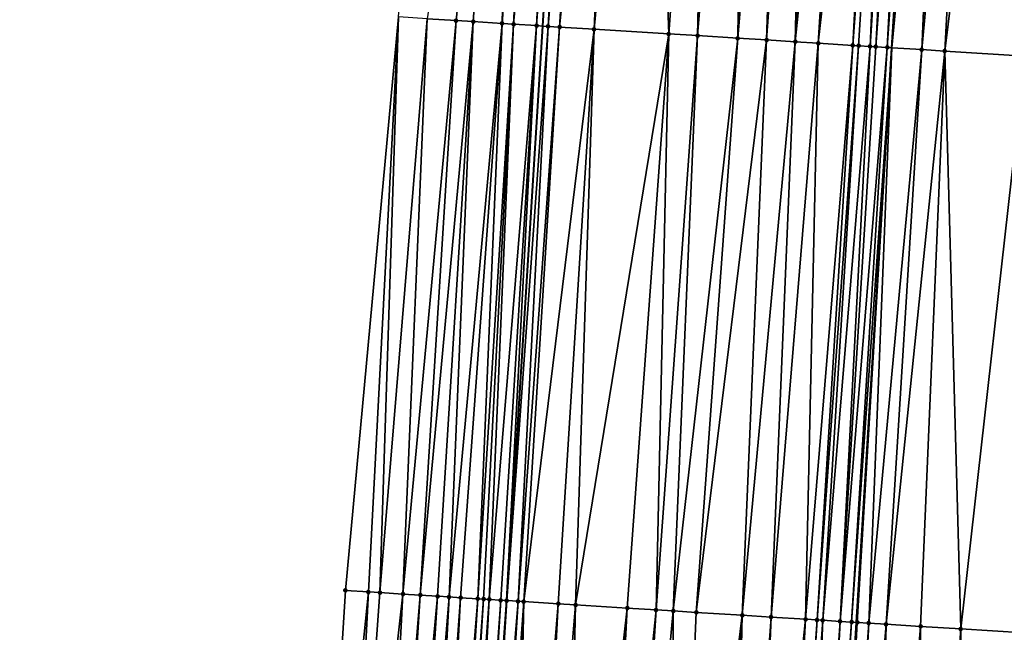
# Model space of a CAD drawing. Header units: feet. Extents: x 2004186 to 2014793, y 836912 to 864902.
# Tile 264 of 656: x 2010668 to 2010702, y 845103 to 845124. Entities that reach past the tile are written whole.
import ezdxf

# ---------------------------------------------------------------- set-up
doc = ezdxf.new("R2010")
doc.units = ezdxf.units.FT
doc.header["$LTSCALE"] = 100
doc.header["$MEASUREMENT"] = 0
for name, color, linetype, lineweight in [('EP_Travel Lane', 5, 'Continuous', 40), ('GPL_Skip Line', 2, 'Continuous', 40), ('Road Shots', 4, 'Continuous', 200), ('Road X-Section', 30, 'Continuous', 13)]:
    doc.layers.add(name, color=color, linetype=linetype, lineweight=lineweight)
doc.layers.add('I-77 SB_MM21-27-Surface-Border', color=7, linetype='Continuous')
doc.layers.add('I-77 SB_MM21-27-Surface-TIN', color=7, linetype='Continuous')

msp = doc.modelspace()

# ---------------------------------------------------------------- linework, layer by layer
at = {"layer": 'EP_Travel Lane'}
msp.add_polyline3d([(2010671.361975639, 844884.1087409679, 416.8772273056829), (2010672.588027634, 844904.0636161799, 417.0887249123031), (2010673.81414055, 844924.0194829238, 417.3541223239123), (2010675.040278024, 844943.9757493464, 417.5965140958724), (2010676.266924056, 844963.9376616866, 417.846171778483), (2010677.508120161, 844983.937291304, 418.1073278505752), (2010678.759625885, 845003.8950665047, 418.3260456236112), (2010680.011203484, 845023.8539879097, 418.6015332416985), (2010681.262646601, 845043.8107647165, 418.8424224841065), (2010682.514286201, 845063.7706748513, 419.0715753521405), (2010683.765781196, 845083.7282789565, 419.327038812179), (2010685.017376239, 845103.6874785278, 419.5472036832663), (2010686.268623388, 845123.64488809, 419.7774248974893), (2010687.504622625, 845143.6241713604, 419.9852812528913), (2010688.721868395, 845163.5837760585, 420.1983156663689), (2010689.938995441, 845183.5414340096, 420.4285566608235)], dxfattribs=at)
at = {"layer": 'GPL_Skip Line'}
msp.add_polyline3d([(2010683.662438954, 844883.3616946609, 417.1203910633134), (2010684.880050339, 844903.3171071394, 417.3261345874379), (2010686.097697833, 844923.2731113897, 417.5925221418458), (2010687.315414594, 844943.2302508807, 417.8593968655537), (2010688.533545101, 844963.1925663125, 418.0667554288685), (2010689.759369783, 844983.1726573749, 418.3167093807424), (2010690.990855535, 845003.1316513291, 418.5634833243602), (2010692.222422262, 845023.0919576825, 418.8124444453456), (2010693.453861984, 845043.0502056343, 419.0594326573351), (2010694.685462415, 845063.0110582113, 419.2863865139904), (2010695.916964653, 845082.9703193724, 419.5222443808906), (2010697.148541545, 845102.9307904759, 419.7398166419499), (2010698.380154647, 845122.8893663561, 419.9770564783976), (2010699.622395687, 845142.8571987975, 420.1952688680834), (2010700.874572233, 845162.8144267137, 420.4101064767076), (2010702.126642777, 845182.769965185, 420.6362082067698)], dxfattribs=at)
at = {"layer": 'I-77 SB_MM21-27-Surface-Border', "color": 3, "linetype": 'ByBlock', "lineweight": -2}
msp.add_polyline3d([(2010668.105363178, 844884.3073593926, 416.7433087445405), (2010669.711869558, 844904.2388101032, 416.9903319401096), (2010669.921052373, 844924.2568108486, 417.2218372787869), (2010670.529480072, 844944.2502413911, 417.4509269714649), (2010671.138567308, 844964.2501318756, 417.6742563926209), (2010671.966535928, 844984.2843421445, 417.9207875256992), (2010673.008145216, 845004.254653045, 418.1616334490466), (2010674.249504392, 845024.2147291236, 418.4052698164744), (2010675.490699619, 845044.1721690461, 418.6186972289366), (2010676.732113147, 845064.1331190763, 418.8428098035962), (2010678.172956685, 845084.0786909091, 419.1031831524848), (2010679.414293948, 845104.0384146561, 419.3335305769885), (2010681.254499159, 845123.9589596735, 419.5721350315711), (2010682.705933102, 845143.9288255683, 419.8111058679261), (2010684.364728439, 845163.8603183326, 420.0579026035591), (2010685.025423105, 845183.8534304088, 420.2544708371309)], dxfattribs=at)
at = {"layer": 'I-77 SB_MM21-27-Surface-TIN', "color": 128, "linetype": 'ByBlock', "lineweight": -2}
for points in [[(2010685.300707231, 845143.7640584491, 419.9084976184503), (2010682.252543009, 845123.8964403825, 419.6134201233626), (2010683.250587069, 845123.8339244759, 419.6543818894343)], [(2010685.300707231, 845143.7640584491, 419.9084976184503), (2010683.250587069, 845123.8339244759, 419.6543818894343), (2010683.849414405, 845123.796429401, 419.6775765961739)], [(2010685.300707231, 845143.7640584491, 419.9084976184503), (2010683.849414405, 845123.796429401, 419.6775765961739), (2010684.847452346, 845123.7338151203, 419.7279367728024)], [(2010686.29869357, 845143.7006276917, 419.9517336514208), (2010685.300707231, 845143.7640584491, 419.9084976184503), (2010684.847452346, 845123.7338151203, 419.7279367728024)], [(2010686.29869357, 845143.7006276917, 419.9517336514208), (2010684.847452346, 845123.7338151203, 419.7279367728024), (2010685.246670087, 845123.7088106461, 419.7441410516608)], [(2010687.097089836, 845143.6499970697, 419.9751202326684), (2010686.29869357, 845143.7006276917, 419.9517336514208), (2010685.246670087, 845123.7088106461, 419.7441410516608)], [(2010687.097089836, 845143.6499970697, 419.9751202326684), (2010685.246670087, 845123.7088106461, 419.7441410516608), (2010686.045111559, 845123.6588979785, 419.7673512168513)], [(2010687.097089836, 845143.6499970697, 419.9751202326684), (2010686.045111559, 845123.6588979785, 419.7673512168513), (2010687.504622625, 845143.6241713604, 419.9852812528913)], [(2010686.045111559, 845123.6588979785, 419.7673512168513), (2010686.268623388, 845123.64488809, 419.7774248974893), (2010687.504622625, 845143.6241713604, 419.9852812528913)], [(2010686.444328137, 845123.633874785, 419.785343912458), (2010687.504622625, 845143.6241713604, 419.9852812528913), (2010686.268623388, 845123.64488809, 419.7774248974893)], [(2010688.095087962, 845143.5867530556, 420.0000033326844), (2010687.504622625, 845143.6241713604, 419.9852812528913), (2010686.444328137, 845123.633874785, 419.785343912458)], [(2010688.095087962, 845143.5867530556, 420.0000033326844), (2010686.444328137, 845123.633874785, 419.785343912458), (2010686.84354487, 845123.6088540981, 419.8030971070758)], [(2010688.095087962, 845143.5867530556, 420.0000033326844), (2010686.84354487, 845123.6088540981, 419.8030971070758), (2010688.893490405, 845143.5362203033, 420.0137713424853)], [(2010688.893490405, 845143.5362203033, 420.0137713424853), (2010686.84354487, 845123.6088540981, 419.8030971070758), (2010688.041218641, 845123.5341709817, 419.8201533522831)], [(2010689.891496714, 845143.4731059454, 420.0259118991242), (2010688.893490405, 845143.5362203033, 420.0137713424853), (2010688.041218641, 845123.5341709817, 419.8201533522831)], [(2010689.891496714, 845143.4731059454, 420.0259118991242), (2010688.041218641, 845123.5341709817, 419.8201533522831), (2010690.636177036, 845123.3723343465, 419.8593266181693)], [(2010692.087104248, 845143.3341538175, 420.062502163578), (2010689.891496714, 845143.4731059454, 420.0259118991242), (2010690.636177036, 845123.3723343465, 419.8593266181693)], [(2010692.087104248, 845143.3341538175, 420.062502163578), (2010690.636177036, 845123.3723343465, 419.8593266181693), (2010691.634238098, 845123.310091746, 419.8741774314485)], [(2010693.284711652, 845143.258413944, 420.0773306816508), (2010692.087104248, 845143.3341538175, 420.062502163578), (2010691.634238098, 845123.310091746, 419.8741774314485)], [(2010693.284711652, 845143.258413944, 420.0773306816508), (2010691.634238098, 845123.310091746, 419.8741774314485), (2010693.031525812, 845123.2229879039, 419.8915484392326)], [(2010694.083118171, 845143.2079457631, 420.0847526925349), (2010693.284711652, 845143.258413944, 420.0773306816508), (2010693.031525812, 845123.2229879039, 419.8915484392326)], [(2010694.681918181, 845143.1700173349, 420.0979154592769), (2010694.083118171, 845143.2079457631, 420.0847526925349), (2010693.031525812, 845123.2229879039, 419.8915484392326)], [(2010694.681918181, 845143.1700173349, 420.0979154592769), (2010693.031525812, 845123.2229879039, 419.8915484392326), (2010694.029585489, 845123.1607230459, 419.9085256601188)], [(2010695.480315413, 845143.1194020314, 420.119796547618), (2010694.681918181, 845143.1700173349, 420.0979154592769), (2010694.029585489, 845123.1607230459, 419.9085256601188)], [(2010695.480315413, 845143.1194020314, 420.119796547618), (2010694.029585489, 845123.1607230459, 419.9085256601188), (2010695.027641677, 845123.0984021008, 419.9308612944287)], [(2010696.278717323, 845143.068860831, 420.1343948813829), (2010695.480315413, 845143.1194020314, 420.119796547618), (2010695.027641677, 845123.0984021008, 419.9308612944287)], [(2010697.077119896, 845143.018330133, 420.1479610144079), (2010696.278717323, 845143.068860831, 420.1343948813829), (2010695.027641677, 845123.0984021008, 419.9308612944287)], [(2010697.077119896, 845143.018330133, 420.1479610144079), (2010695.027641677, 845123.0984021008, 419.9308612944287), (2010695.826091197, 845123.0486188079, 419.9417113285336)], [(2010698.075115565, 845142.9550472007, 420.1766689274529), (2010697.077119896, 845143.018330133, 420.1479610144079), (2010695.826091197, 845123.0486188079, 419.9417113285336)], [(2010698.075115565, 845142.9550472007, 420.1766689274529), (2010695.826091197, 845123.0486188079, 419.9417113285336), (2010697.02376065, 845122.9738662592, 419.9654009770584)], [(2010698.474318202, 845142.9298032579, 420.18134820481), (2010698.075115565, 845142.9550472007, 420.1766689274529), (2010697.02376065, 845122.9738662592, 419.9654009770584)], [(2010698.474318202, 845142.9298032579, 420.18134820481), (2010697.02376065, 845122.9738662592, 419.9654009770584), (2010697.223374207, 845122.9614393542, 419.9663060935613)], [(2010698.474318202, 845142.9298032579, 420.18134820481), (2010697.223374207, 845122.9614393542, 419.9663060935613), (2010697.622604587, 845122.936638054, 419.9630996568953)], [(2010698.87352409, 845142.9046108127, 420.1809663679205), (2010698.474318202, 845142.9298032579, 420.18134820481), (2010697.622604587, 845122.936638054, 419.9630996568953)], [(2010698.87352409, 845142.9046108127, 420.1809663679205), (2010697.622604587, 845122.936638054, 419.9630996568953), (2010697.82221836, 845122.9242146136, 419.9636737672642)], [(2010699.27272661, 845142.879365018, 420.1858276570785), (2010698.87352409, 845142.9046108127, 420.1809663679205), (2010697.82221836, 845122.9242146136, 419.9636737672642)], [(2010699.27272661, 845142.879365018, 420.1858276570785), (2010697.82221836, 845122.9242146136, 419.9636737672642), (2010698.221440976, 845122.8992885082, 419.972390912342)], [(2010699.27272661, 845142.879365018, 420.1858276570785), (2010698.221440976, 845122.8992885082, 419.972390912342), (2010699.622395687, 845142.8571987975, 420.1952688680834)], [(2010698.221440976, 845122.8992885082, 419.972390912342), (2010698.380154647, 845122.8893663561, 419.9770564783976), (2010699.622395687, 845142.8571987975, 420.1952688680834)], [(2010700.270723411, 845142.8161000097, 420.2127739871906), (2010699.622395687, 845142.8571987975, 420.1952688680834), (2010698.380154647, 845122.8893663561, 419.9770564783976)], [(2010700.270723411, 845142.8161000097, 420.2127739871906), (2010698.380154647, 845122.8893663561, 419.9770564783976), (2010699.41910293, 845122.82441541, 420.0075975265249)], [(2010701.268727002, 845142.752942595, 420.2291461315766), (2010700.270723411, 845142.8161000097, 420.2127739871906), (2010699.41910293, 845122.82441541, 420.0075975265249)], [(2010701.268727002, 845142.752942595, 420.2291461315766), (2010699.41910293, 845122.82441541, 420.0075975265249), (2010700.217552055, 845122.7746257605, 420.0190548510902)], [(2010702.665937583, 845142.6646101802, 420.243421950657), (2010701.268727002, 845142.752942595, 420.2291461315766), (2010700.217552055, 845122.7746257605, 420.0190548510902)], [(2010702.665937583, 845142.6646101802, 420.243421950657), (2010700.217552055, 845122.7746257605, 420.0190548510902), (2010703.01212693, 845122.6004091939, 420.0546454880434)], [(2010681.254499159, 845123.9589596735, 419.5721350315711), (2010679.414293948, 845104.0384146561, 419.3335305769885), (2010680.212729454, 845103.988405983, 419.3640227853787)], [(2010681.254499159, 845123.9589596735, 419.5721350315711), (2010680.212729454, 845103.988405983, 419.3640227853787), (2010680.611948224, 845103.9634180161, 419.3778465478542)], [(2010682.252543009, 845123.8964403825, 419.6134201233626), (2010681.254499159, 845123.9589596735, 419.5721350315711), (2010680.611948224, 845103.9634180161, 419.3778465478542)], [(2010682.252543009, 845123.8964403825, 419.6134201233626), (2010680.611948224, 845103.9634180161, 419.3778465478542), (2010681.41038229, 845103.9133861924, 419.4103503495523)], [(2010683.250587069, 845123.8339244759, 419.6543818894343), (2010682.252543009, 845123.8964403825, 419.6134201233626), (2010681.41038229, 845103.9133861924, 419.4103503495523)], [(2010683.250587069, 845123.8339244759, 419.6543818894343), (2010681.41038229, 845103.9133861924, 419.4103503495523), (2010682.009208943, 845103.8758800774, 419.4331856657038)], [(2010683.849414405, 845123.796429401, 419.6775765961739), (2010683.250587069, 845123.8339244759, 419.6543818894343), (2010682.009208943, 845103.8758800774, 419.4331856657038)], [(2010683.849414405, 845123.796429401, 419.6775765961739), (2010682.009208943, 845103.8758800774, 419.4331856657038), (2010682.608040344, 845103.838450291, 419.4493887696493)], [(2010683.849414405, 845123.796429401, 419.6775765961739), (2010682.608040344, 845103.838450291, 419.4493887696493), (2010683.007257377, 845103.8134343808, 419.4656405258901)], [(2010684.847452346, 845123.7338151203, 419.7279367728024), (2010683.849414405, 845123.796429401, 419.6775765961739), (2010683.007257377, 845103.8134343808, 419.4656405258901)], [(2010684.847452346, 845123.7338151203, 419.7279367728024), (2010683.007257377, 845103.8134343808, 419.4656405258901), (2010683.406471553, 845103.7883725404, 419.4858831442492)], [(2010684.847452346, 845123.7338151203, 419.7279367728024), (2010683.406471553, 845103.7883725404, 419.4858831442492), (2010684.005289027, 845103.7507188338, 419.521542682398)], [(2010685.246670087, 845123.7088106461, 419.7441410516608), (2010684.847452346, 845123.7338151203, 419.7279367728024), (2010684.005289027, 845103.7507188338, 419.521542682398)], [(2010685.246670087, 845123.7088106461, 419.7441410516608), (2010684.005289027, 845103.7507188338, 419.521542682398), (2010684.204896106, 845103.7381877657, 419.5316768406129)], [(2010685.246670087, 845123.7088106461, 419.7441410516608), (2010684.204896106, 845103.7381877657, 419.5316768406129), (2010684.404506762, 845103.725714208, 419.5368139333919)], [(2010686.045111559, 845123.6588979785, 419.7673512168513), (2010685.246670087, 845123.7088106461, 419.7441410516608), (2010684.404506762, 845103.725714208, 419.5368139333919)], [(2010686.045111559, 845123.6588979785, 419.7673512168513), (2010684.404506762, 845103.725714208, 419.5368139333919), (2010684.803734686, 845103.700873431, 419.5378483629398)], [(2010686.045111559, 845123.6588979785, 419.7673512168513), (2010684.803734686, 845103.700873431, 419.5378483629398), (2010685.003342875, 845103.6883601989, 419.5464327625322)], [(2010686.045111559, 845123.6588979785, 419.7673512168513), (2010685.003342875, 845103.6883601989, 419.5464327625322), (2010686.268623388, 845123.64488809, 419.7774248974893)], [(2010685.003342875, 845103.6883601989, 419.5464327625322), (2010685.017376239, 845103.6874785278, 419.5472036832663), (2010686.268623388, 845123.64488809, 419.7774248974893)], [(2010686.444328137, 845123.633874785, 419.785343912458), (2010686.268623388, 845123.64488809, 419.7774248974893), (2010685.017376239, 845103.6874785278, 419.5472036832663)], [(2010686.444328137, 845123.633874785, 419.785343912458), (2010685.017376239, 845103.6874785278, 419.5472036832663), (2010685.402555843, 845103.6632789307, 419.5683634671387)], [(2010686.84354487, 845123.6088540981, 419.8030971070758), (2010686.444328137, 845123.633874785, 419.785343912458), (2010685.402555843, 845103.6632789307, 419.5683634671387)], [(2010686.84354487, 845123.6088540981, 419.8030971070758), (2010685.402555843, 845103.6632789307, 419.5683634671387), (2010685.602165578, 845103.6507905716, 419.5747866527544)], [(2010686.84354487, 845123.6088540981, 419.8030971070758), (2010685.602165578, 845103.6507905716, 419.5747866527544), (2010688.041218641, 845123.5341709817, 419.8201533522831)], [(2010688.041218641, 845123.5341709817, 419.8201533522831), (2010685.602165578, 845103.6507905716, 419.5747866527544), (2010686.799838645, 845103.5760960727, 419.592849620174)], [(2010688.041218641, 845123.5341709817, 419.8201533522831), (2010686.799838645, 845103.5760960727, 419.592849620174), (2010687.398677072, 845103.5387792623, 419.5992362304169)], [(2010690.636177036, 845123.3723343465, 419.8593266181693), (2010688.041218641, 845123.5341709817, 419.8201533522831), (2010687.398677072, 845103.5387792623, 419.5992362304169)], [(2010690.636177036, 845123.3723343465, 419.8593266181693), (2010687.398677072, 845103.5387792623, 419.5992362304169), (2010689.195186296, 845103.4267314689, 419.626855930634)], [(2010690.636177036, 845123.3723343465, 419.8593266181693), (2010689.195186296, 845103.4267314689, 419.626855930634), (2010690.193247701, 845103.3644943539, 419.6411871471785)], [(2010691.634238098, 845123.310091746, 419.8741774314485), (2010690.636177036, 845123.3723343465, 419.8593266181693), (2010690.193247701, 845103.3644943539, 419.6411871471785)], [(2010691.634238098, 845123.310091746, 419.8741774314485), (2010690.193247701, 845103.3644943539, 419.6411871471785), (2010690.792083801, 845103.3271401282, 419.6508247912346)], [(2010693.031525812, 845123.2229879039, 419.8915484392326), (2010691.634238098, 845123.310091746, 419.8741774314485), (2010690.792083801, 845103.3271401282, 419.6508247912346)], [(2010693.031525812, 845123.2229879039, 419.8915484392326), (2010690.792083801, 845103.3271401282, 419.6508247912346), (2010691.590533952, 845103.2773669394, 419.6608558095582)], [(2010694.029585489, 845123.1607230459, 419.9085256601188), (2010693.031525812, 845123.2229879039, 419.8915484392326), (2010691.590533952, 845103.2773669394, 419.6608558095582)], [(2010694.029585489, 845123.1607230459, 419.9085256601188), (2010691.590533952, 845103.2773669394, 419.6608558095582), (2010693.187428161, 845103.1777226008, 419.6894296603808)], [(2010695.027641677, 845123.0984021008, 419.9308612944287), (2010694.029585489, 845123.1607230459, 419.9085256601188), (2010693.187428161, 845103.1777226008, 419.6894296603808)], [(2010695.027641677, 845123.0984021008, 419.9308612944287), (2010693.187428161, 845103.1777226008, 419.6894296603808), (2010694.185487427, 845103.1154510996, 419.7067486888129)], [(2010695.826091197, 845123.0486188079, 419.9417113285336), (2010695.027641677, 845123.0984021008, 419.9308612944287), (2010694.185487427, 845103.1154510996, 419.7067486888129)], [(2010695.826091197, 845123.0486188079, 419.9417113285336), (2010694.185487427, 845103.1154510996, 419.7067486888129), (2010695.383159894, 845103.0407469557, 419.7256497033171)], [(2010697.02376065, 845122.9738662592, 419.9654009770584), (2010695.826091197, 845123.0486188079, 419.9417113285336), (2010695.383159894, 845103.0407469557, 419.7256497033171)], [(2010697.02376065, 845122.9738662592, 419.9654009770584), (2010695.383159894, 845103.0407469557, 419.7256497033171), (2010695.782381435, 845103.015803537, 419.7356026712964)], [(2010697.223374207, 845122.9614393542, 419.9663060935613), (2010697.02376065, 845122.9738662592, 419.9654009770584), (2010695.782381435, 845103.015803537, 419.7356026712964)], [(2010697.223374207, 845122.9614393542, 419.9663060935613), (2010695.782381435, 845103.015803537, 419.7356026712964), (2010695.981993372, 845103.0033505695, 419.7389506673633)], [(2010697.622604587, 845122.936638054, 419.9630996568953), (2010697.223374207, 845122.9614393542, 419.9663060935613), (2010695.981993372, 845103.0033505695, 419.7389506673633)], [(2010697.622604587, 845122.936638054, 419.9630996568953), (2010695.981993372, 845103.0033505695, 419.7389506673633), (2010696.580840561, 845102.9661746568, 419.7330947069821)], [(2010697.82221836, 845122.9242146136, 419.9636737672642), (2010697.622604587, 845122.936638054, 419.9630996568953), (2010696.580840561, 845102.9661746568, 419.7330947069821)], [(2010698.221440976, 845122.8992885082, 419.972390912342), (2010697.82221836, 845122.9242146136, 419.9636737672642), (2010696.580840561, 845102.9661746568, 419.7330947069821)], [(2010698.221440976, 845122.8992885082, 419.972390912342), (2010696.580840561, 845102.9661746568, 419.7330947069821), (2010696.980067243, 845102.9413138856, 419.7358664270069)], [(2010698.221440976, 845122.8992885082, 419.972390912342), (2010696.980067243, 845102.9413138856, 419.7358664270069), (2010698.380154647, 845122.8893663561, 419.9770564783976)], [(2010696.980067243, 845102.9413138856, 419.7358664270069), (2010697.148541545, 845102.9307904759, 419.7398166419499), (2010698.380154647, 845122.8893663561, 419.9770564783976)], [(2010697.179678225, 845102.9288455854, 419.7405467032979), (2010698.380154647, 845122.8893663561, 419.9770564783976), (2010697.148541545, 845102.9307904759, 419.7398166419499)], [(2010697.578896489, 845102.9038494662, 419.7550788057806), (2010698.380154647, 845122.8893663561, 419.9770564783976), (2010697.179678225, 845102.9288455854, 419.7405467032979)], [(2010699.41910293, 845122.82441541, 420.0075975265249), (2010698.380154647, 845122.8893663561, 419.9770564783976), (2010697.578896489, 845102.9038494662, 419.7550788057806)], [(2010699.41910293, 845122.82441541, 420.0075975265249), (2010697.578896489, 845102.9038494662, 419.7550788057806), (2010698.177730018, 845102.8664539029, 419.7683082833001)], [(2010700.217552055, 845122.7746257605, 420.0190548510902), (2010699.41910293, 845122.82441541, 420.0075975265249), (2010698.177730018, 845102.8664539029, 419.7683082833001)], [(2010700.217552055, 845122.7746257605, 420.0190548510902), (2010698.177730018, 845102.8664539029, 419.7683082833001), (2010699.375403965, 845102.7917735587, 419.7851413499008)], [(2010700.217552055, 845122.7746257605, 420.0190548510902), (2010699.375403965, 845102.7917735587, 419.7851413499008), (2010700.772690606, 845102.7046524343, 419.8042634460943)], [(2010703.01212693, 845122.6004091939, 420.0546454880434), (2010700.217552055, 845122.7746257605, 420.0190548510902), (2010700.772690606, 845102.7046524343, 419.8042634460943)], [(2010703.01212693, 845122.6004091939, 420.0546454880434), (2010700.772690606, 845102.7046524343, 419.8042634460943), (2010702.968421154, 845102.5676577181, 419.8421405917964)], [(2010680.212729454, 845103.988405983, 419.3640227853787), (2010679.414293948, 845104.0384146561, 419.3335305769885), (2010678.172956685, 845084.0786909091, 419.1031831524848)], [(2010680.212729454, 845103.988405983, 419.3640227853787), (2010678.172956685, 845084.0786909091, 419.1031831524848), (2010679.170998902, 845084.0161452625, 419.1443842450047)], [(2010680.611948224, 845103.9634180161, 419.3778465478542), (2010680.212729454, 845103.988405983, 419.3640227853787), (2010679.170998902, 845084.0161452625, 419.1443842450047)], [(2010681.41038229, 845103.9133861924, 419.4103503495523), (2010680.611948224, 845103.9634180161, 419.3778465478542), (2010679.170998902, 845084.0161452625, 419.1443842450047)], [(2010681.41038229, 845103.9133861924, 419.4103503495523), (2010679.170998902, 845084.0161452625, 419.1443842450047), (2010680.368650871, 845083.9411115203, 419.1919951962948)], [(2010682.009208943, 845103.8758800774, 419.4331856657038), (2010681.41038229, 845103.9133861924, 419.4103503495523), (2010680.368650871, 845083.9411115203, 419.1919951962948)], [(2010682.009208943, 845103.8758800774, 419.4331856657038), (2010680.368650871, 845083.9411115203, 419.1919951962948), (2010680.767867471, 845083.916088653, 419.2088766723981)], [(2010682.608040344, 845103.838450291, 419.4493887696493), (2010682.009208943, 845103.8758800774, 419.4331856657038), (2010680.767867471, 845083.916088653, 419.2088766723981)], [(2010682.608040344, 845103.838450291, 419.4493887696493), (2010680.767867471, 845083.916088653, 419.2088766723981), (2010681.366695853, 845083.8786103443, 419.2293264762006)], [(2010683.007257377, 845103.8134343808, 419.4656405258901), (2010682.608040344, 845103.838450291, 419.4493887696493), (2010681.366695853, 845083.8786103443, 419.2293264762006)], [(2010683.007257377, 845103.8134343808, 419.4656405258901), (2010681.366695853, 845083.8786103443, 419.2293264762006), (2010681.965517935, 845083.8410307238, 419.2585923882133)], [(2010683.406471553, 845103.7883725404, 419.4858831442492), (2010683.007257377, 845103.8134343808, 419.4656405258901), (2010681.965517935, 845083.8410307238, 419.2585923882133)], [(2010683.406471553, 845103.7883725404, 419.4858831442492), (2010681.965517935, 845083.8410307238, 419.2585923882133), (2010682.364729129, 845083.8159209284, 419.2830382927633)], [(2010684.005289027, 845103.7507188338, 419.521542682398), (2010683.406471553, 845103.7883725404, 419.4858831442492), (2010682.364729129, 845083.8159209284, 419.2830382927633)], [(2010684.005289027, 845103.7507188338, 419.521542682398), (2010682.364729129, 845083.8159209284, 419.2830382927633), (2010682.763940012, 845083.7908061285, 419.3079196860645)], [(2010684.204896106, 845103.7381877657, 419.5316768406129), (2010684.005289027, 845103.7507188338, 419.521542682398), (2010682.763940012, 845083.7908061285, 419.3079196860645)], [(2010684.204896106, 845103.7381877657, 419.5316768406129), (2010682.763940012, 845083.7908061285, 419.3079196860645), (2010682.963550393, 845083.7783281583, 419.3134484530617)], [(2010684.404506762, 845103.725714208, 419.5368139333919), (2010684.204896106, 845103.7381877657, 419.5316768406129), (2010682.963550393, 845083.7783281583, 419.3134484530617)], [(2010684.404506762, 845103.725714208, 419.5368139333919), (2010682.963550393, 845083.7783281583, 419.3134484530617), (2010683.163162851, 845083.7658835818, 419.316071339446)], [(2010684.404506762, 845103.725714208, 419.5368139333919), (2010683.163162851, 845083.7658835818, 419.316071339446), (2010683.362776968, 845083.7534656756, 419.316373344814)], [(2010684.803734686, 845103.700873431, 419.5378483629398), (2010684.404506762, 845103.725714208, 419.5368139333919), (2010683.362776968, 845083.7534656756, 419.316373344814)], [(2010684.803734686, 845103.700873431, 419.5378483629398), (2010683.362776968, 845083.7534656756, 419.316373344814), (2010683.562389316, 845083.7410193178, 419.3191512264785)], [(2010685.003342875, 845103.6883601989, 419.5464327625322), (2010684.803734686, 845103.700873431, 419.5378483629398), (2010683.562389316, 845083.7410193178, 419.3191512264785)], [(2010685.003342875, 845103.6883601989, 419.5464327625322), (2010683.562389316, 845083.7410193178, 419.3191512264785), (2010683.761998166, 845083.7285167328, 419.3268219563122)], [(2010685.003342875, 845103.6883601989, 419.5464327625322), (2010683.761998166, 845083.7285167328, 419.3268219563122), (2010685.017376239, 845103.6874785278, 419.5472036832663)], [(2010683.761998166, 845083.7285167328, 419.3268219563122), (2010683.765781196, 845083.7282789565, 419.327038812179), (2010685.017376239, 845103.6874785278, 419.5472036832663)], [(2010685.402555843, 845103.6632789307, 419.5683634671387), (2010685.017376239, 845103.6874785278, 419.5472036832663), (2010683.765781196, 845083.7282789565, 419.327038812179)], [(2010685.402555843, 845103.6632789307, 419.5683634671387), (2010683.765781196, 845083.7282789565, 419.327038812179), (2010684.161210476, 845083.7034248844, 419.3497061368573)], [(2010685.602165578, 845103.6507905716, 419.5747866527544), (2010685.402555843, 845103.6632789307, 419.5683634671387), (2010684.161210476, 845083.7034248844, 419.3497061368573)], [(2010685.602165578, 845103.6507905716, 419.5747866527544), (2010684.161210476, 845083.7034248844, 419.3497061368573), (2010684.360819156, 845083.6909195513, 419.3576160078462)], [(2010685.602165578, 845103.6507905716, 419.5747866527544), (2010684.360819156, 845083.6909195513, 419.3576160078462), (2010685.159261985, 845083.6410286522, 419.3779052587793)], [(2010686.799838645, 845103.5760960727, 419.592849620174), (2010685.602165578, 845103.6507905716, 419.5747866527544), (2010685.159261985, 845083.6410286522, 419.3779052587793)], [(2010686.799838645, 845103.5760960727, 419.592849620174), (2010685.159261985, 845083.6410286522, 419.3779052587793), (2010685.358873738, 845083.6285727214, 419.3815161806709)], [(2010686.799838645, 845103.5760960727, 419.592849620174), (2010685.358873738, 845083.6285727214, 419.3815161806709), (2010685.758102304, 845083.6037422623, 419.3816543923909)], [(2010687.398677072, 845103.5387792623, 419.5992362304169), (2010686.799838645, 845103.5760960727, 419.592849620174), (2010685.758102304, 845083.6037422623, 419.3816543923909)], [(2010687.398677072, 845103.5387792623, 419.5992362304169), (2010685.758102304, 845083.6037422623, 419.3816543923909), (2010686.955776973, 845083.5290735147, 419.397503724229)], [(2010687.398677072, 845103.5387792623, 419.5992362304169), (2010686.955776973, 845083.5290735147, 419.397503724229), (2010689.195186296, 845103.4267314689, 419.626855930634)], [(2010689.195186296, 845103.4267314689, 419.626855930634), (2010686.955776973, 845083.5290735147, 419.397503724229), (2010687.355001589, 845083.504179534, 419.4031695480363)], [(2010689.195186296, 845103.4267314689, 419.626855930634), (2010687.355001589, 845083.504179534, 419.4031695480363), (2010687.754228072, 845083.4793155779, 419.4062226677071)], [(2010689.195186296, 845103.4267314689, 419.626855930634), (2010687.754228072, 845083.4793155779, 419.4062226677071), (2010688.15345134, 845083.4543999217, 419.4137746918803)], [(2010690.193247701, 845103.3644943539, 419.6411871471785), (2010689.195186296, 845103.4267314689, 419.626855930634), (2010688.15345134, 845083.4543999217, 419.4137746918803)], [(2010690.193247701, 845103.3644943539, 419.6411871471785), (2010688.15345134, 845083.4543999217, 419.4137746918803), (2010688.951900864, 845083.4046166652, 419.4246969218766)], [(2010690.792083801, 845103.3271401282, 419.6508247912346), (2010690.193247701, 845103.3644943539, 419.6411871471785), (2010688.951900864, 845083.4046166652, 419.4246969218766)], [(2010690.792083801, 845103.3271401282, 419.6508247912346), (2010688.951900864, 845083.4046166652, 419.4246969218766), (2010690.748411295, 845083.2925882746, 419.4506698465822)], [(2010691.590533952, 845103.2773669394, 419.6608558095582), (2010690.792083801, 845103.3271401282, 419.6508247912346), (2010690.748411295, 845083.2925882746, 419.4506698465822)], [(2010693.187428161, 845103.1777226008, 419.6894296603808), (2010691.590533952, 845103.2773669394, 419.6608558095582), (2010690.748411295, 845083.2925882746, 419.4506698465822)], [(2010693.187428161, 845103.1777226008, 419.6894296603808), (2010690.748411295, 845083.2925882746, 419.4506698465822), (2010691.94608285, 845083.2178694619, 419.4708757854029)], [(2010693.187428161, 845103.1777226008, 419.6894296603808), (2010691.94608285, 845083.2178694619, 419.4708757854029), (2010692.744529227, 845083.1680356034, 419.4862013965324)], [(2010694.185487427, 845103.1154510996, 419.7067486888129), (2010693.187428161, 845103.1777226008, 419.6894296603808), (2010692.744529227, 845083.1680356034, 419.4862013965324)], [(2010694.185487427, 845103.1154510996, 419.7067486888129), (2010692.744529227, 845083.1680356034, 419.4862013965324), (2010693.343367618, 845083.1307182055, 419.4926488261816)], [(2010695.383159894, 845103.0407469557, 419.7256497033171), (2010694.185487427, 845103.1154510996, 419.7067486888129), (2010693.343367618, 845083.1307182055, 419.4926488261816)], [(2010695.383159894, 845103.0407469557, 419.7256497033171), (2010693.343367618, 845083.1307182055, 419.4926488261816), (2010693.742594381, 845083.1058587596, 419.4953094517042)], [(2010695.383159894, 845103.0407469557, 419.7256497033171), (2010693.742594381, 845083.1058587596, 419.4953094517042), (2010693.942205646, 845083.0933949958, 419.4996020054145)], [(2010695.383159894, 845103.0407469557, 419.7256497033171), (2010693.942205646, 845083.0933949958, 419.4996020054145), (2010694.34142272, 845083.0683797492, 419.5158203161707)], [(2010695.782381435, 845103.015803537, 419.7356026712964), (2010695.383159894, 845103.0407469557, 419.7256497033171), (2010694.34142272, 845083.0683797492, 419.5158203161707)], [(2010695.782381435, 845103.015803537, 419.7356026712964), (2010694.34142272, 845083.0683797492, 419.5158203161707), (2010694.541032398, 845083.0558904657, 419.5223335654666)], [(2010695.981993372, 845103.0033505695, 419.7389506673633), (2010695.782381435, 845103.015803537, 419.7356026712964), (2010694.541032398, 845083.0558904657, 419.5223335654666)], [(2010695.981993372, 845103.0033505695, 419.7389506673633), (2010694.541032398, 845083.0558904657, 419.5223335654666), (2010694.740646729, 845083.0434760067, 419.5223356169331)], [(2010695.981993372, 845103.0033505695, 419.7389506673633), (2010694.740646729, 845083.0434760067, 419.5223356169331), (2010695.139879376, 845083.018711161, 419.5167641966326)], [(2010696.580840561, 845102.9661746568, 419.7330947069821), (2010695.981993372, 845103.0033505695, 419.7389506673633), (2010695.139879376, 845083.018711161, 419.5167641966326)], [(2010696.580840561, 845102.9661746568, 419.7330947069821), (2010695.139879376, 845083.018711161, 419.5167641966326), (2010695.33949362, 845083.0062952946, 419.5168887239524)], [(2010696.580840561, 845102.9661746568, 419.7330947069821), (2010695.33949362, 845083.0062952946, 419.5168887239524), (2010695.539109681, 845082.993908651, 419.5144703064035)], [(2010696.980067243, 845102.9413138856, 419.7358664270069), (2010696.580840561, 845102.9661746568, 419.7330947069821), (2010695.539109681, 845082.993908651, 419.5144703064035)], [(2010696.980067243, 845102.9413138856, 419.7358664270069), (2010695.539109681, 845082.993908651, 419.5144703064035), (2010695.738722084, 845082.9814631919, 419.5171699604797)], [(2010696.980067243, 845102.9413138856, 419.7358664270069), (2010695.738722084, 845082.9814631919, 419.5171699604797), (2010697.148541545, 845102.9307904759, 419.7398166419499)], [(2010695.738722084, 845082.9814631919, 419.5171699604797), (2010695.916964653, 845082.9703193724, 419.5222443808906), (2010697.148541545, 845102.9307904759, 419.7398166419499)], [(2010697.179678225, 845102.9288455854, 419.7405467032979), (2010697.148541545, 845102.9307904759, 419.7398166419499), (2010695.916964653, 845082.9703193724, 419.5222443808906)], [(2010697.179678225, 845102.9288455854, 419.7405467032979), (2010695.916964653, 845082.9703193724, 419.5222443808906), (2010696.137942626, 845082.9565037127, 419.5285354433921)], [(2010697.578896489, 845102.9038494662, 419.7550788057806), (2010697.179678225, 845102.9288455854, 419.7405467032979), (2010696.137942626, 845082.9565037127, 419.5285354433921)], [(2010697.578896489, 845102.9038494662, 419.7550788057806), (2010696.137942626, 845082.9565037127, 419.5285354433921), (2010696.537161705, 845082.9315206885, 419.5419497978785)], [(2010698.177730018, 845102.8664539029, 419.7683082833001), (2010697.578896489, 845102.9038494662, 419.7550788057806), (2010696.537161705, 845082.9315206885, 419.5419497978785)], [(2010698.177730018, 845102.8664539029, 419.7683082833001), (2010696.537161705, 845082.9315206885, 419.5419497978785), (2010697.734833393, 845082.8568040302, 419.561968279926)], [(2010699.375403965, 845102.7917735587, 419.7851413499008), (2010698.177730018, 845102.8664539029, 419.7683082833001), (2010697.734833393, 845082.8568040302, 419.561968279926)], [(2010699.375403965, 845102.7917735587, 419.7851413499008), (2010697.734833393, 845082.8568040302, 419.561968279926), (2010699.331732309, 845082.7572353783, 419.5839989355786)], [(2010700.772690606, 845102.7046524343, 419.8042634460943), (2010699.375403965, 845102.7917735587, 419.7851413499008), (2010699.331732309, 845082.7572353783, 419.5839989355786)], [(2010700.772690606, 845102.7046524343, 419.8042634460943), (2010699.331732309, 845082.7572353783, 419.5839989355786), (2010700.529403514, 845082.6825109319, 419.604695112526)], [(2010702.968421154, 845102.5676577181, 419.8421405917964), (2010700.772690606, 845102.7046524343, 419.8042634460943), (2010700.529403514, 845082.6825109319, 419.604695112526)]]:
    msp.add_3dface(points, dxfattribs=at)
at = {"layer": 'Road Shots', "lineweight": 100}
for p in [(2010683.250587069, 845123.8339244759, 419.6543818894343), (2010683.849414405, 845123.796429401, 419.6775765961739), (2010684.847452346, 845123.7338151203, 419.7279367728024), (2010685.246670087, 845123.7088106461, 419.7441410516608), (2010686.045111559, 845123.6588979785, 419.7673512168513), (2010686.444328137, 845123.633874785, 419.785343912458), (2010686.84354487, 845123.6088540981, 419.8030971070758), (2010688.041218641, 845123.5341709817, 419.8201533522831), (2010690.636177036, 845123.3723343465, 419.8593266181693), (2010691.634238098, 845123.310091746, 419.8741774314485), (2010693.031525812, 845123.2229879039, 419.8915484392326), (2010694.029585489, 845123.1607230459, 419.9085256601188), (2010695.027641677, 845123.0984021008, 419.9308612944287), (2010695.826091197, 845123.0486188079, 419.9417113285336), (2010697.02376065, 845122.9738662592, 419.9654009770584), (2010697.223374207, 845122.9614393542, 419.9663060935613), (2010697.622604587, 845122.936638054, 419.9630996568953), (2010697.82221836, 845122.9242146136, 419.9636737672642), (2010698.221440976, 845122.8992885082, 419.972390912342), (2010699.41910293, 845122.82441541, 420.0075975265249), (2010700.217552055, 845122.7746257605, 420.0190548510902), (2010679.414293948, 845104.0384146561, 419.3335305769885), (2010680.212729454, 845103.988405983, 419.3640227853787), (2010680.611948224, 845103.9634180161, 419.3778465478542), (2010681.41038229, 845103.9133861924, 419.4103503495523), (2010682.009208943, 845103.8758800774, 419.4331856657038), (2010682.608040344, 845103.838450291, 419.4493887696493), (2010683.007257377, 845103.8134343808, 419.4656405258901), (2010683.406471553, 845103.7883725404, 419.4858831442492), (2010684.005289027, 845103.7507188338, 419.521542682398), (2010684.204896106, 845103.7381877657, 419.5316768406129), (2010684.404506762, 845103.725714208, 419.5368139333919), (2010684.803734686, 845103.700873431, 419.5378483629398), (2010685.003342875, 845103.6883601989, 419.5464327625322), (2010685.402555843, 845103.6632789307, 419.5683634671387), (2010685.602165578, 845103.6507905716, 419.5747866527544), (2010686.799838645, 845103.5760960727, 419.592849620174), (2010687.398677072, 845103.5387792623, 419.5992362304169), (2010689.195186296, 845103.4267314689, 419.626855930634), (2010690.193247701, 845103.3644943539, 419.6411871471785), (2010690.792083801, 845103.3271401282, 419.6508247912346), (2010691.590533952, 845103.2773669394, 419.6608558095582), (2010693.187428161, 845103.1777226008, 419.6894296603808), (2010694.185487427, 845103.1154510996, 419.7067486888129), (2010695.383159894, 845103.0407469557, 419.7256497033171), (2010695.782381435, 845103.015803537, 419.7356026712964), (2010695.981993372, 845103.0033505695, 419.7389506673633), (2010696.580840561, 845102.9661746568, 419.7330947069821), (2010696.980067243, 845102.9413138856, 419.7358664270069), (2010697.179678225, 845102.9288455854, 419.7405467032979), (2010697.578896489, 845102.9038494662, 419.7550788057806), (2010698.177730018, 845102.8664539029, 419.7683082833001), (2010699.375403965, 845102.7917735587, 419.7851413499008), (2010700.772690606, 845102.7046524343, 419.8042634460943)]:
    msp.add_point(p, dxfattribs=at)
at = {"layer": 'Road X-Section', "extrusion": (0.06208374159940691, 0.9980158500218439, 0.01048675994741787), "elevation": 968282.1216703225, "flags": 128}
msp.add_lwpolyline([(-1954330.767761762, -9735.105346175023), (-1954331.767761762, -9735.064058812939), (-1954332.767761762, -9735.02309479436), (-1954333.367761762, -9734.999898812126), (-1954334.367761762, -9734.949535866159), (-1954334.767761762, -9734.933330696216), (-1954335.567761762, -9734.91011925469), (-1954335.967761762, -9734.892125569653), (-1954336.367761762, -9734.874371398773), (-1954337.567761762, -9734.857314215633), (-1954340.167761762, -9734.818138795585), (-1954341.167761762, -9734.80328716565), (-1954342.567761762, -9734.785915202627), (-1954343.567761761, -9734.768937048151), (-1954344.567761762, -9734.746600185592), (-1954345.367761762, -9734.735749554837), (-1954346.567761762, -9734.712058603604), (-1954346.767761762, -9734.711153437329), (-1954347.167761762, -9734.714360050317), (-1954347.367761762, -9734.713785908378), (-1954347.767761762, -9734.705068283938), (-1954348.967761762, -9734.669859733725), (-1954349.767761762, -9734.658401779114), (-1954352.567761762, -9734.62280918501), (-1954353.167761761, -9734.610276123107), (-1954354.167761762, -9734.5902344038), (-1954355.367761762, -9734.574514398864), (-1954357.367761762, -9734.544395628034), (-1954358.567761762, -9734.525316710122), (-1954359.167761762, -9734.519302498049), (-1954359.367761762, -9734.519305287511), (-1954359.767761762, -9734.523725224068), (-1954360.567761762, -9734.524815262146), (-1954360.967761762, -9734.5316387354), (-1954361.767761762, -9734.546551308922), (-1954363.567761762, -9734.573038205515), (-1954365.167761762, -9734.5902819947), (-1954366.367761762, -9734.600505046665), (-1954367.367761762, -9734.609842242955), (-1954367.767761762, -9734.613684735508), (-1954368.767761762, -9734.62965322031), (-1954369.967761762, -9734.646178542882), (-1954370.567761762, -9734.660980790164), (-1954371.167761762, -9734.669031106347), (-1954371.367761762, -9734.675829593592), (-1954371.567761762, -9734.687366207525), (-1954371.767761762, -9734.696461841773), (-1954371.967761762, -9734.698960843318), (-1954372.167761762, -9734.69917377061), (-1954372.367761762, -9734.702223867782), (-1954372.767761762, -9734.716774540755), (-1954373.767761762, -9734.762833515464), (-1954374.367761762, -9734.781889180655), (-1954376.367761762, -9734.863403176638), (-1954377.167761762, -9734.892388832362), (-1954378.167761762, -9734.930259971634), (-1954378.767761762, -9734.952967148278)], dxfattribs=at)
at = {"layer": 'Road X-Section', "extrusion": (0.06206805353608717, 0.9980053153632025, 0.01153027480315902), "elevation": 968222.1149338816, "flags": 128}
msp.add_lwpolyline([(-1954344.696938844, -10745.24782435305), (-1954345.496938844, -10745.21733011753), (-1954345.896938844, -10745.20350543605), (-1954346.696938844, -10745.17099947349), (-1954347.296938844, -10745.14816263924), (-1954347.896938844, -10745.13195845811), (-1954348.296938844, -10745.11570562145), (-1954348.696938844, -10745.09546165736), (-1954349.296938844, -10745.05979974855), (-1954349.496938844, -10745.04966491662), (-1954349.696938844, -10745.04452748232), (-1954350.096938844, -10745.043492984), (-1954350.296938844, -10745.03490801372), (-1954350.696938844, -10745.01297585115), (-1954350.896938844, -10745.00655223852), (-1954352.096938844, -10744.98848807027), (-1954352.696938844, -10744.98210103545), (-1954354.496938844, -10744.95447949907), (-1954355.496938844, -10744.94014732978), (-1954356.096938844, -10744.93050904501), (-1954356.896938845, -10744.92047735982), (-1954358.496938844, -10744.8919016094), (-1954359.496938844, -10744.8745814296), (-1954360.696938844, -10744.85567915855), (-1954361.096938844, -10744.8457255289), (-1954361.296938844, -10744.84237731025), (-1954361.896938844, -10744.84823365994), (-1954362.296938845, -10744.84546175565), (-1954362.496938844, -10744.84078116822), (-1954362.896938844, -10744.82624809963), (-1954363.496938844, -10744.81301774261), (-1954364.696938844, -10744.79618355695), (-1954366.096938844, -10744.77706018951), (-1954368.296938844, -10744.73918052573), (-1954371.496938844, -10744.69123823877), (-1954373.096938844, -10744.66035641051), (-1954373.696938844, -10744.6543036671), (-1954374.296938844, -10744.65683845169), (-1954374.696938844, -10744.66177484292), (-1954375.096938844, -10744.66238757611), (-1954376.096938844, -10744.6748139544), (-1954377.096938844, -10744.69157236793), (-1954378.296938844, -10744.71126837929), (-1954378.496938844, -10744.71230023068), (-1954378.896938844, -10744.71791098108), (-1954379.896938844, -10744.72402618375), (-1954380.696938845, -10744.72528999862), (-1954381.096938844, -10744.73106314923), (-1954381.696938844, -10744.73607340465), (-1954383.096938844, -10744.75009560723), (-1954384.296938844, -10744.76787503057), (-1954384.896938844, -10744.78108582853), (-1954385.296938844, -10744.78922604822), (-1954385.696938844, -10744.79343839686), (-1954385.896938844, -10744.79844108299), (-1954386.296938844, -10744.82255069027), (-1954386.896938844, -10744.83169720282), (-1954387.096938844, -10744.83394691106), (-1954387.296938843, -10744.84176978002), (-1954387.696938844, -10744.86011621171), (-1954388.496938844, -10744.88576856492), (-1954390.896938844, -10744.97316128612), (-1954391.696938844, -10745.00470990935), (-1954392.696938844, -10745.04302542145), (-1954393.496938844, -10745.07032669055)], dxfattribs=at)

doc.saveas('drawing.dxf')
